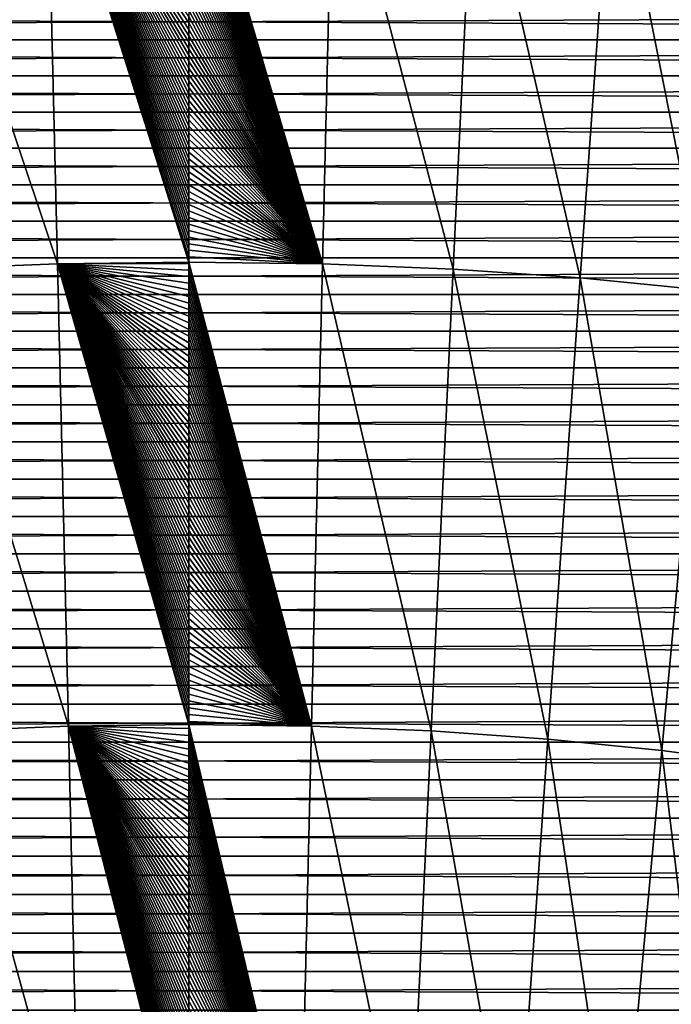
# Model space of a CAD drawing. Header units: millimetres. Extents: x -300 to 300, y -500 to 500.
# Tile 663 of 988: x -6 to 18, y 199 to 237. Entities that reach past the tile are written whole.
import ezdxf

# ---------------------------------------------------------------- set-up
doc = ezdxf.new("R2010")
doc.units = ezdxf.units.MM
doc.header["$LTSCALE"] = 81.481481
for name, color, linetype in [('19', 7, 'CONTINUOUS'), ('20', 7, 'CONTINUOUS'), ('5', 7, 'CONTINUOUS'), ('6', 7, 'CONTINUOUS')]:
    doc.layers.add(name, color=color, linetype=linetype)

msp = doc.modelspace()

# ---------------------------------------------------------------- linework, layer by layer
at = {"layer": '19', "color": 7, "linetype": 'CONTINUOUS'}
for points in [[(5.484, 244.588, 76.159), (0, 244.658, 76.162), (5.067, 227.452, 76.516), (5.484, 244.588, 76.159)], [(5.067, 227.452, 76.516), (0, 244.658, 76.162), (0, 244.504, 76.166), (5.067, 227.452, 76.516)], [(10.011, 227.254, 76.506), (5.484, 244.588, 76.159), (5.067, 227.452, 76.516), (10.011, 227.254, 76.506)], [(10.836, 244.377, 76.148), (5.484, 244.588, 76.159), (10.011, 227.254, 76.506), (10.836, 244.377, 76.148)], [(0, 244.266, 76.172), (5.067, 227.452, 76.516), (0, 244.504, 76.166), (0, 244.266, 76.172)], [(0, 244.028, 76.177), (5.067, 227.452, 76.516), (0, 244.266, 76.172), (0, 244.028, 76.177)], [(14.834, 226.923, 76.491), (10.836, 244.377, 76.148), (10.011, 227.254, 76.506), (14.834, 226.923, 76.491)], [(16.056, 244.023, 76.13), (10.836, 244.377, 76.148), (14.834, 226.923, 76.491), (16.056, 244.023, 76.13)], [(0, 243.79, 76.183), (5.067, 227.452, 76.516), (0, 244.028, 76.177), (0, 243.79, 76.183)], [(0, 243.551, 76.188), (5.067, 227.452, 76.516), (0, 243.79, 76.183), (0, 243.551, 76.188)], [(19.538, 226.457, 76.469), (16.056, 244.023, 76.13), (14.834, 226.923, 76.491), (19.538, 226.457, 76.469)], [(21.147, 243.525, 76.106), (16.056, 244.023, 76.13), (19.538, 226.457, 76.469), (21.147, 243.525, 76.106)], [(0, 243.313, 76.194), (5.067, 227.452, 76.516), (0, 243.551, 76.188), (0, 243.313, 76.194)], [(0, 243.074, 76.199), (5.067, 227.452, 76.516), (0, 243.313, 76.194), (0, 243.074, 76.199)], [(0, 242.835, 76.205), (5.067, 227.452, 76.516), (0, 243.074, 76.199), (0, 242.835, 76.205)], [(0, 242.596, 76.21), (5.067, 227.452, 76.516), (0, 242.835, 76.205), (0, 242.596, 76.21)], [(0, 242.357, 76.216), (5.067, 227.452, 76.516), (0, 242.596, 76.21), (0, 242.357, 76.216)], [(0, 242.118, 76.221), (5.067, 227.452, 76.516), (0, 242.357, 76.216), (0, 242.118, 76.221)], [(0, 241.878, 76.227), (5.067, 227.452, 76.516), (0, 242.118, 76.221), (0, 241.878, 76.227)], [(0, 241.639, 76.232), (5.067, 227.452, 76.516), (0, 241.878, 76.227), (0, 241.639, 76.232)], [(0, 241.399, 76.238), (5.067, 227.452, 76.516), (0, 241.639, 76.232), (0, 241.399, 76.238)], [(0, 241.159, 76.243), (5.067, 227.452, 76.516), (0, 241.399, 76.238), (0, 241.159, 76.243)], [(0, 240.919, 76.249), (5.067, 227.452, 76.516), (0, 241.159, 76.243), (0, 240.919, 76.249)], [(0, 240.679, 76.254), (5.067, 227.452, 76.516), (0, 240.919, 76.249), (0, 240.679, 76.254)], [(0, 240.439, 76.259), (5.067, 227.452, 76.516), (0, 240.679, 76.254), (0, 240.439, 76.259)], [(0, 240.198, 76.265), (5.067, 227.452, 76.516), (0, 240.439, 76.259), (0, 240.198, 76.265)], [(0, 239.957, 76.27), (5.067, 227.452, 76.516), (0, 240.198, 76.265), (0, 239.957, 76.27)], [(0, 239.716, 76.275), (5.067, 227.452, 76.516), (0, 239.957, 76.27), (0, 239.716, 76.275)], [(0, 239.475, 76.281), (5.067, 227.452, 76.516), (0, 239.716, 76.275), (0, 239.475, 76.281)], [(0, 239.234, 76.286), (5.067, 227.452, 76.516), (0, 239.475, 76.281), (0, 239.234, 76.286)], [(0, 238.993, 76.291), (5.067, 227.452, 76.516), (0, 239.234, 76.286), (0, 238.993, 76.291)], [(0, 238.751, 76.296), (5.067, 227.452, 76.516), (0, 238.993, 76.291), (0, 238.751, 76.296)], [(0, 238.51, 76.302), (5.067, 227.452, 76.516), (0, 238.751, 76.296), (0, 238.51, 76.302)], [(0, 238.268, 76.307), (5.067, 227.452, 76.516), (0, 238.51, 76.302), (0, 238.268, 76.307)], [(0, 238.026, 76.312), (5.067, 227.452, 76.516), (0, 238.268, 76.307), (0, 238.026, 76.312)], [(0, 237.784, 76.317), (5.067, 227.452, 76.516), (0, 238.026, 76.312), (0, 237.784, 76.317)], [(0, 237.541, 76.322), (5.067, 227.452, 76.516), (0, 237.784, 76.317), (0, 237.541, 76.322)], [(0, 237.299, 76.327), (5.067, 227.452, 76.516), (0, 237.541, 76.322), (0, 237.299, 76.327)], [(0, 237.056, 76.333), (5.067, 227.452, 76.516), (0, 237.299, 76.327), (0, 237.056, 76.333)], [(0, 236.814, 76.338), (5.067, 227.452, 76.516), (0, 237.056, 76.333), (0, 236.814, 76.338)], [(0, 236.571, 76.343), (5.067, 227.452, 76.516), (0, 236.814, 76.338), (0, 236.571, 76.343)], [(0, 236.328, 76.348), (5.067, 227.452, 76.516), (0, 236.571, 76.343), (0, 236.328, 76.348)], [(0, 236.084, 76.353), (5.067, 227.452, 76.516), (0, 236.328, 76.348), (0, 236.084, 76.353)], [(0, 235.841, 76.358), (5.067, 227.452, 76.516), (0, 236.084, 76.353), (0, 235.841, 76.358)], [(0, 235.597, 76.363), (5.067, 227.452, 76.516), (0, 235.841, 76.358), (0, 235.597, 76.363)], [(0, 235.353, 76.368), (5.067, 227.452, 76.516), (0, 235.597, 76.363), (0, 235.353, 76.368)], [(0, 235.109, 76.373), (5.067, 227.452, 76.516), (0, 235.353, 76.368), (0, 235.109, 76.373)], [(0, 234.865, 76.378), (5.067, 227.452, 76.516), (0, 235.109, 76.373), (0, 234.865, 76.378)], [(0, 234.621, 76.383), (5.067, 227.452, 76.516), (0, 234.865, 76.378), (0, 234.621, 76.383)], [(0, 234.377, 76.388), (5.067, 227.452, 76.516), (0, 234.621, 76.383), (0, 234.377, 76.388)], [(0, 234.132, 76.393), (5.067, 227.452, 76.516), (0, 234.377, 76.388), (0, 234.132, 76.393)], [(0, 233.887, 76.398), (5.067, 227.452, 76.516), (0, 234.132, 76.393), (0, 233.887, 76.398)], [(0, 233.642, 76.403), (5.067, 227.452, 76.516), (0, 233.887, 76.398), (0, 233.642, 76.403)], [(0, 233.397, 76.408), (5.067, 227.452, 76.516), (0, 233.642, 76.403), (0, 233.397, 76.408)], [(0, 233.152, 76.412), (5.067, 227.452, 76.516), (0, 233.397, 76.408), (0, 233.152, 76.412)], [(0, 232.907, 76.417), (5.067, 227.452, 76.516), (0, 233.152, 76.412), (0, 232.907, 76.417)], [(0, 232.661, 76.422), (5.067, 227.452, 76.516), (0, 232.907, 76.417), (0, 232.661, 76.422)], [(0, 232.415, 76.427), (5.067, 227.452, 76.516), (0, 232.661, 76.422), (0, 232.415, 76.427)], [(0, 232.17, 76.432), (5.067, 227.452, 76.516), (0, 232.415, 76.427), (0, 232.17, 76.432)], [(0, 231.924, 76.437), (5.067, 227.452, 76.516), (0, 232.17, 76.432), (0, 231.924, 76.437)], [(0, 231.677, 76.441), (5.067, 227.452, 76.516), (0, 231.924, 76.437), (0, 231.677, 76.441)], [(0, 231.431, 76.446), (5.067, 227.452, 76.516), (0, 231.677, 76.441), (0, 231.431, 76.446)], [(0, 231.184, 76.451), (5.067, 227.452, 76.516), (0, 231.431, 76.446), (0, 231.184, 76.451)], [(0, 230.938, 76.456), (5.067, 227.452, 76.516), (0, 231.184, 76.451), (0, 230.938, 76.456)], [(0, 230.691, 76.46), (5.067, 227.452, 76.516), (0, 230.938, 76.456), (0, 230.691, 76.46)], [(0, 230.444, 76.465), (5.067, 227.452, 76.516), (0, 230.691, 76.46), (0, 230.444, 76.465)], [(0, 230.196, 76.47), (5.067, 227.452, 76.516), (0, 230.444, 76.465), (0, 230.196, 76.47)], [(0, 229.949, 76.474), (5.067, 227.452, 76.516), (0, 230.196, 76.47), (0, 229.949, 76.474)], [(0, 229.701, 76.479), (5.067, 227.452, 76.516), (0, 229.949, 76.474), (0, 229.701, 76.479)], [(0, 229.454, 76.484), (5.067, 227.452, 76.516), (0, 229.701, 76.479), (0, 229.454, 76.484)], [(0, 229.206, 76.488), (5.067, 227.452, 76.516), (0, 229.454, 76.484), (0, 229.206, 76.488)], [(0, 228.958, 76.493), (5.067, 227.452, 76.516), (0, 229.206, 76.488), (0, 228.958, 76.493)], [(0, 228.71, 76.497), (5.067, 227.452, 76.516), (0, 228.958, 76.493), (0, 228.71, 76.497)], [(0, 228.461, 76.502), (5.067, 227.452, 76.516), (0, 228.71, 76.497), (0, 228.461, 76.502)], [(0, 228.213, 76.506), (5.067, 227.452, 76.516), (0, 228.461, 76.502), (0, 228.213, 76.506)], [(0, 227.964, 76.511), (5.067, 227.452, 76.516), (0, 228.213, 76.506), (0, 227.964, 76.511)], [(0, 227.715, 76.516), (5.067, 227.452, 76.516), (0, 227.964, 76.511), (0, 227.715, 76.516)], [(0, 227.517, 76.519), (5.067, 227.452, 76.516), (0, 227.715, 76.516), (0, 227.517, 76.519)], [(5.067, 227.452, 76.516), (0, 227.517, 76.519), (4.646, 209.954, 76.789), (5.067, 227.452, 76.516)], [(4.646, 209.954, 76.789), (0, 227.517, 76.519), (0, 227.466, 76.52), (4.646, 209.954, 76.789)], [(0, 227.217, 76.525), (4.646, 209.954, 76.789), (0, 227.466, 76.52), (0, 227.217, 76.525)], [(9.18, 209.771, 76.78), (5.067, 227.452, 76.516), (4.646, 209.954, 76.789), (9.18, 209.771, 76.78)], [(10.011, 227.254, 76.506), (5.067, 227.452, 76.516), (9.18, 209.771, 76.78), (10.011, 227.254, 76.506)], [(0, 226.967, 76.529), (4.646, 209.954, 76.789), (0, 227.217, 76.525), (0, 226.967, 76.529)], [(13.604, 209.463, 76.767), (10.011, 227.254, 76.506), (9.18, 209.771, 76.78), (13.604, 209.463, 76.767)], [(14.834, 226.923, 76.491), (10.011, 227.254, 76.506), (13.604, 209.463, 76.767), (14.834, 226.923, 76.491)], [(0, 226.718, 76.533), (4.646, 209.954, 76.789), (0, 226.967, 76.529), (0, 226.718, 76.533)], [(0, 226.468, 76.538), (4.646, 209.954, 76.789), (0, 226.718, 76.533), (0, 226.468, 76.538)], [(17.917, 209.031, 76.748), (14.834, 226.923, 76.491), (13.604, 209.463, 76.767), (17.917, 209.031, 76.748)], [(19.538, 226.457, 76.469), (14.834, 226.923, 76.491), (17.917, 209.031, 76.748), (19.538, 226.457, 76.469)], [(0, 226.218, 76.542), (4.646, 209.954, 76.789), (0, 226.468, 76.538), (0, 226.218, 76.542)], [(22.121, 208.473, 76.724), (19.538, 226.457, 76.469), (17.917, 209.031, 76.748), (22.121, 208.473, 76.724)], [(0, 225.968, 76.547), (4.646, 209.954, 76.789), (0, 226.218, 76.542), (0, 225.968, 76.547)], [(0, 225.718, 76.551), (4.646, 209.954, 76.789), (0, 225.968, 76.547), (0, 225.718, 76.551)], [(0, 225.467, 76.556), (4.646, 209.954, 76.789), (0, 225.718, 76.551), (0, 225.467, 76.556)], [(0, 225.217, 76.56), (4.646, 209.954, 76.789), (0, 225.467, 76.556), (0, 225.217, 76.56)], [(0, 224.966, 76.564), (4.646, 209.954, 76.789), (0, 225.217, 76.56), (0, 224.966, 76.564)], [(0, 224.715, 76.569), (4.646, 209.954, 76.789), (0, 224.966, 76.564), (0, 224.715, 76.569)], [(0, 224.464, 76.573), (4.646, 209.954, 76.789), (0, 224.715, 76.569), (0, 224.464, 76.573)], [(0, 224.213, 76.577), (4.646, 209.954, 76.789), (0, 224.464, 76.573), (0, 224.213, 76.577)], [(0, 223.961, 76.581), (4.646, 209.954, 76.789), (0, 224.213, 76.577), (0, 223.961, 76.581)], [(0, 223.71, 76.586), (4.646, 209.954, 76.789), (0, 223.961, 76.581), (0, 223.71, 76.586)], [(0, 223.458, 76.59), (4.646, 209.954, 76.789), (0, 223.71, 76.586), (0, 223.458, 76.59)], [(0, 223.206, 76.594), (4.646, 209.954, 76.789), (0, 223.458, 76.59), (0, 223.206, 76.594)], [(0, 222.954, 76.598), (4.646, 209.954, 76.789), (0, 223.206, 76.594), (0, 222.954, 76.598)], [(0, 222.702, 76.603), (4.646, 209.954, 76.789), (0, 222.954, 76.598), (0, 222.702, 76.603)], [(0, 222.449, 76.607), (4.646, 209.954, 76.789), (0, 222.702, 76.603), (0, 222.449, 76.607)], [(0, 222.196, 76.611), (4.646, 209.954, 76.789), (0, 222.449, 76.607), (0, 222.196, 76.611)], [(0, 221.944, 76.615), (4.646, 209.954, 76.789), (0, 222.196, 76.611), (0, 221.944, 76.615)], [(0, 221.691, 76.619), (4.646, 209.954, 76.789), (0, 221.944, 76.615), (0, 221.691, 76.619)], [(0, 221.438, 76.623), (4.646, 209.954, 76.789), (0, 221.691, 76.619), (0, 221.438, 76.623)], [(0, 221.184, 76.628), (4.646, 209.954, 76.789), (0, 221.438, 76.623), (0, 221.184, 76.628)], [(0, 220.931, 76.632), (4.646, 209.954, 76.789), (0, 221.184, 76.628), (0, 220.931, 76.632)], [(0, 220.677, 76.636), (4.646, 209.954, 76.789), (0, 220.931, 76.632), (0, 220.677, 76.636)], [(0, 220.423, 76.64), (4.646, 209.954, 76.789), (0, 220.677, 76.636), (0, 220.423, 76.64)], [(0, 220.169, 76.644), (4.646, 209.954, 76.789), (0, 220.423, 76.64), (0, 220.169, 76.644)], [(0, 219.915, 76.648), (4.646, 209.954, 76.789), (0, 220.169, 76.644), (0, 219.915, 76.648)], [(0, 219.661, 76.652), (4.646, 209.954, 76.789), (0, 219.915, 76.648), (0, 219.661, 76.652)], [(0, 219.406, 76.656), (4.646, 209.954, 76.789), (0, 219.661, 76.652), (0, 219.406, 76.656)], [(0, 219.151, 76.66), (4.646, 209.954, 76.789), (0, 219.406, 76.656), (0, 219.151, 76.66)], [(0, 218.896, 76.664), (4.646, 209.954, 76.789), (0, 219.151, 76.66), (0, 218.896, 76.664)], [(0, 218.641, 76.668), (4.646, 209.954, 76.789), (0, 218.896, 76.664), (0, 218.641, 76.668)], [(0, 218.386, 76.672), (4.646, 209.954, 76.789), (0, 218.641, 76.668), (0, 218.386, 76.672)], [(0, 218.131, 76.676), (4.646, 209.954, 76.789), (0, 218.386, 76.672), (0, 218.131, 76.676)], [(0, 217.875, 76.68), (4.646, 209.954, 76.789), (0, 218.131, 76.676), (0, 217.875, 76.68)], [(0, 217.619, 76.684), (4.646, 209.954, 76.789), (0, 217.875, 76.68), (0, 217.619, 76.684)], [(0, 217.363, 76.687), (4.646, 209.954, 76.789), (0, 217.619, 76.684), (0, 217.363, 76.687)], [(0, 217.107, 76.691), (4.646, 209.954, 76.789), (0, 217.363, 76.687), (0, 217.107, 76.691)], [(0, 216.851, 76.695), (4.646, 209.954, 76.789), (0, 217.107, 76.691), (0, 216.851, 76.695)], [(0, 216.595, 76.699), (4.646, 209.954, 76.789), (0, 216.851, 76.695), (0, 216.595, 76.699)], [(0, 216.338, 76.703), (4.646, 209.954, 76.789), (0, 216.595, 76.699), (0, 216.338, 76.703)], [(0, 216.081, 76.707), (4.646, 209.954, 76.789), (0, 216.338, 76.703), (0, 216.081, 76.707)], [(0, 215.824, 76.71), (4.646, 209.954, 76.789), (0, 216.081, 76.707), (0, 215.824, 76.71)], [(0, 215.567, 76.714), (4.646, 209.954, 76.789), (0, 215.824, 76.71), (0, 215.567, 76.714)], [(0, 215.31, 76.718), (4.646, 209.954, 76.789), (0, 215.567, 76.714), (0, 215.31, 76.718)], [(0, 215.052, 76.722), (4.646, 209.954, 76.789), (0, 215.31, 76.718), (0, 215.052, 76.722)], [(0, 214.794, 76.726), (4.646, 209.954, 76.789), (0, 215.052, 76.722), (0, 214.794, 76.726)], [(0, 214.536, 76.729), (4.646, 209.954, 76.789), (0, 214.794, 76.726), (0, 214.536, 76.729)], [(0, 214.278, 76.733), (4.646, 209.954, 76.789), (0, 214.536, 76.729), (0, 214.278, 76.733)], [(0, 214.02, 76.737), (4.646, 209.954, 76.789), (0, 214.278, 76.733), (0, 214.02, 76.737)], [(0, 213.762, 76.74), (4.646, 209.954, 76.789), (0, 214.02, 76.737), (0, 213.762, 76.74)], [(0, 213.503, 76.744), (4.646, 209.954, 76.789), (0, 213.762, 76.74), (0, 213.503, 76.744)], [(0, 213.244, 76.748), (4.646, 209.954, 76.789), (0, 213.503, 76.744), (0, 213.244, 76.748)], [(0, 212.985, 76.751), (4.646, 209.954, 76.789), (0, 213.244, 76.748), (0, 212.985, 76.751)], [(0, 212.726, 76.755), (4.646, 209.954, 76.789), (0, 212.985, 76.751), (0, 212.726, 76.755)], [(0, 212.467, 76.758), (4.646, 209.954, 76.789), (0, 212.726, 76.755), (0, 212.467, 76.758)], [(0, 212.207, 76.762), (4.646, 209.954, 76.789), (0, 212.467, 76.758), (0, 212.207, 76.762)], [(0, 211.948, 76.766), (4.646, 209.954, 76.789), (0, 212.207, 76.762), (0, 211.948, 76.766)], [(0, 211.688, 76.769), (4.646, 209.954, 76.789), (0, 211.948, 76.766), (0, 211.688, 76.769)], [(0, 211.428, 76.773), (4.646, 209.954, 76.789), (0, 211.688, 76.769), (0, 211.428, 76.773)], [(0, 211.167, 76.776), (4.646, 209.954, 76.789), (0, 211.428, 76.773), (0, 211.167, 76.776)], [(0, 210.907, 76.78), (4.646, 209.954, 76.789), (0, 211.167, 76.776), (0, 210.907, 76.78)], [(0, 210.646, 76.783), (4.646, 209.954, 76.789), (0, 210.907, 76.78), (0, 210.646, 76.783)], [(0, 210.386, 76.787), (4.646, 209.954, 76.789), (0, 210.646, 76.783), (0, 210.386, 76.787)], [(0, 210.125, 76.79), (4.646, 209.954, 76.789), (0, 210.386, 76.787), (0, 210.125, 76.79)], [(0, 210.015, 76.792), (4.646, 209.954, 76.789), (0, 210.125, 76.79), (0, 210.015, 76.792)], [(4.646, 209.954, 76.789), (0, 210.015, 76.792), (4.223, 192.115, 76.987), (4.646, 209.954, 76.789)], [(4.223, 192.115, 76.987), (0, 210.015, 76.792), (0, 209.864, 76.794), (4.223, 192.115, 76.987)], [(0, 209.602, 76.797), (4.223, 192.115, 76.987), (0, 209.864, 76.794), (0, 209.602, 76.797)], [(8.345, 191.946, 76.98), (4.646, 209.954, 76.789), (4.223, 192.115, 76.987), (8.345, 191.946, 76.98)], [(9.18, 209.771, 76.78), (4.646, 209.954, 76.789), (8.345, 191.946, 76.98), (9.18, 209.771, 76.78)], [(0, 209.341, 76.8), (4.223, 192.115, 76.987), (0, 209.602, 76.797), (0, 209.341, 76.8)], [(12.366, 191.664, 76.968), (9.18, 209.771, 76.78), (8.345, 191.946, 76.98), (12.366, 191.664, 76.968)], [(13.604, 209.463, 76.767), (9.18, 209.771, 76.78), (12.366, 191.664, 76.968), (13.604, 209.463, 76.767)], [(0, 209.079, 76.804), (4.223, 192.115, 76.987), (0, 209.341, 76.8), (0, 209.079, 76.804)], [(16.287, 191.267, 76.952), (13.604, 209.463, 76.767), (12.366, 191.664, 76.968), (16.287, 191.267, 76.952)], [(17.917, 209.031, 76.748), (13.604, 209.463, 76.767), (16.287, 191.267, 76.952), (17.917, 209.031, 76.748)], [(0, 208.817, 76.807), (4.223, 192.115, 76.987), (0, 209.079, 76.804), (0, 208.817, 76.807)], [(0, 208.555, 76.811), (4.223, 192.115, 76.987), (0, 208.817, 76.807), (0, 208.555, 76.811)], [(20.108, 190.753, 76.932), (17.917, 209.031, 76.748), (16.287, 191.267, 76.952), (20.108, 190.753, 76.932)], [(22.121, 208.473, 76.724), (17.917, 209.031, 76.748), (20.108, 190.753, 76.932), (22.121, 208.473, 76.724)], [(0, 208.293, 76.814), (4.223, 192.115, 76.987), (0, 208.555, 76.811), (0, 208.293, 76.814)], [(0, 208.031, 76.817), (4.223, 192.115, 76.987), (0, 208.293, 76.814), (0, 208.031, 76.817)], [(0, 207.768, 76.821), (4.223, 192.115, 76.987), (0, 208.031, 76.817), (0, 207.768, 76.821)], [(0, 207.505, 76.824), (4.223, 192.115, 76.987), (0, 207.768, 76.821), (0, 207.505, 76.824)], [(0, 207.242, 76.827), (4.223, 192.115, 76.987), (0, 207.505, 76.824), (0, 207.242, 76.827)], [(0, 206.979, 76.831), (4.223, 192.115, 76.987), (0, 207.242, 76.827), (0, 206.979, 76.831)], [(0, 206.716, 76.834), (4.223, 192.115, 76.987), (0, 206.979, 76.831), (0, 206.716, 76.834)], [(0, 206.452, 76.837), (4.223, 192.115, 76.987), (0, 206.716, 76.834), (0, 206.452, 76.837)], [(0, 206.189, 76.84), (4.223, 192.115, 76.987), (0, 206.452, 76.837), (0, 206.189, 76.84)], [(0, 205.925, 76.844), (4.223, 192.115, 76.987), (0, 206.189, 76.84), (0, 205.925, 76.844)], [(0, 205.661, 76.847), (4.223, 192.115, 76.987), (0, 205.925, 76.844), (0, 205.661, 76.847)], [(0, 205.396, 76.85), (4.223, 192.115, 76.987), (0, 205.661, 76.847), (0, 205.396, 76.85)], [(0, 205.132, 76.853), (4.223, 192.115, 76.987), (0, 205.396, 76.85), (0, 205.132, 76.853)], [(0, 204.867, 76.856), (4.223, 192.115, 76.987), (0, 205.132, 76.853), (0, 204.867, 76.856)], [(0, 204.602, 76.859), (4.223, 192.115, 76.987), (0, 204.867, 76.856), (0, 204.602, 76.859)], [(0, 204.337, 76.863), (4.223, 192.115, 76.987), (0, 204.602, 76.859), (0, 204.337, 76.863)], [(0, 204.072, 76.866), (4.223, 192.115, 76.987), (0, 204.337, 76.863), (0, 204.072, 76.866)], [(0, 203.807, 76.869), (4.223, 192.115, 76.987), (0, 204.072, 76.866), (0, 203.807, 76.869)], [(0, 203.541, 76.872), (4.223, 192.115, 76.987), (0, 203.807, 76.869), (0, 203.541, 76.872)], [(0, 203.275, 76.875), (4.223, 192.115, 76.987), (0, 203.541, 76.872), (0, 203.275, 76.875)], [(0, 203.01, 76.878), (4.223, 192.115, 76.987), (0, 203.275, 76.875), (0, 203.01, 76.878)], [(0, 202.743, 76.881), (4.223, 192.115, 76.987), (0, 203.01, 76.878), (0, 202.743, 76.881)], [(0, 202.477, 76.884), (4.223, 192.115, 76.987), (0, 202.743, 76.881), (0, 202.477, 76.884)], [(0, 202.211, 76.887), (4.223, 192.115, 76.987), (0, 202.477, 76.884), (0, 202.211, 76.887)], [(0, 201.944, 76.89), (4.223, 192.115, 76.987), (0, 202.211, 76.887), (0, 201.944, 76.89)], [(0, 201.677, 76.893), (4.223, 192.115, 76.987), (0, 201.944, 76.89), (0, 201.677, 76.893)], [(0, 201.41, 76.896), (4.223, 192.115, 76.987), (0, 201.677, 76.893), (0, 201.41, 76.896)], [(0, 201.143, 76.899), (4.223, 192.115, 76.987), (0, 201.41, 76.896), (0, 201.143, 76.899)], [(0, 200.875, 76.902), (4.223, 192.115, 76.987), (0, 201.143, 76.899), (0, 200.875, 76.902)], [(0, 200.608, 76.905), (4.223, 192.115, 76.987), (0, 200.875, 76.902), (0, 200.608, 76.905)], [(0, 200.34, 76.908), (4.223, 192.115, 76.987), (0, 200.608, 76.905), (0, 200.34, 76.908)], [(0, 200.072, 76.911), (4.223, 192.115, 76.987), (0, 200.34, 76.908), (0, 200.072, 76.911)], [(0, 199.803, 76.914), (4.223, 192.115, 76.987), (0, 200.072, 76.911), (0, 199.803, 76.914)], [(0, 199.535, 76.917), (4.223, 192.115, 76.987), (0, 199.803, 76.914), (0, 199.535, 76.917)], [(0, 199.266, 76.919), (4.223, 192.115, 76.987), (0, 199.535, 76.917), (0, 199.266, 76.919)]]:
    msp.add_3dface(points, dxfattribs=at)
at = {"layer": '20', "color": 7, "linetype": 'CONTINUOUS'}
for points in [[(-10.644, 244.387, 76.148), (-4.976, 227.454, 76.516), (-5.386, 244.591, 76.159), (-10.644, 244.387, 76.148)], [(0, 227.517, 76.519), (0, 227.715, 76.516), (-5.386, 244.591, 76.159), (0, 227.517, 76.519)], [(-4.976, 227.454, 76.516), (0, 227.517, 76.519), (-5.386, 244.591, 76.159), (-4.976, 227.454, 76.516)], [(0, 227.715, 76.516), (0, 227.964, 76.511), (-5.386, 244.591, 76.159), (0, 227.715, 76.516)], [(0, 227.964, 76.511), (0, 228.213, 76.506), (-5.386, 244.591, 76.159), (0, 227.964, 76.511)], [(0, 228.213, 76.506), (0, 228.461, 76.502), (-5.386, 244.591, 76.159), (0, 228.213, 76.506)], [(0, 228.461, 76.502), (0, 228.71, 76.497), (-5.386, 244.591, 76.159), (0, 228.461, 76.502)], [(0, 228.71, 76.497), (0, 228.958, 76.493), (-5.386, 244.591, 76.159), (0, 228.71, 76.497)], [(0, 228.958, 76.493), (0, 229.206, 76.488), (-5.386, 244.591, 76.159), (0, 228.958, 76.493)], [(0, 229.206, 76.488), (0, 229.454, 76.484), (-5.386, 244.591, 76.159), (0, 229.206, 76.488)], [(0, 229.454, 76.484), (0, 229.701, 76.479), (-5.386, 244.591, 76.159), (0, 229.454, 76.484)], [(0, 229.701, 76.479), (0, 229.949, 76.474), (-5.386, 244.591, 76.159), (0, 229.701, 76.479)], [(0, 229.949, 76.474), (0, 230.196, 76.47), (-5.386, 244.591, 76.159), (0, 229.949, 76.474)], [(0, 230.196, 76.47), (0, 230.444, 76.465), (-5.386, 244.591, 76.159), (0, 230.196, 76.47)], [(0, 230.444, 76.465), (0, 230.691, 76.46), (-5.386, 244.591, 76.159), (0, 230.444, 76.465)], [(0, 230.691, 76.46), (0, 230.938, 76.456), (-5.386, 244.591, 76.159), (0, 230.691, 76.46)], [(0, 230.938, 76.456), (0, 231.184, 76.451), (-5.386, 244.591, 76.159), (0, 230.938, 76.456)], [(0, 231.184, 76.451), (0, 231.431, 76.446), (-5.386, 244.591, 76.159), (0, 231.184, 76.451)], [(0, 231.431, 76.446), (0, 231.677, 76.441), (-5.386, 244.591, 76.159), (0, 231.431, 76.446)], [(0, 231.677, 76.441), (0, 231.924, 76.437), (-5.386, 244.591, 76.159), (0, 231.677, 76.441)], [(0, 231.924, 76.437), (0, 232.17, 76.432), (-5.386, 244.591, 76.159), (0, 231.924, 76.437)], [(0, 232.17, 76.432), (0, 232.415, 76.427), (-5.386, 244.591, 76.159), (0, 232.17, 76.432)], [(0, 232.415, 76.427), (0, 232.661, 76.422), (-5.386, 244.591, 76.159), (0, 232.415, 76.427)], [(0, 232.661, 76.422), (0, 232.907, 76.417), (-5.386, 244.591, 76.159), (0, 232.661, 76.422)], [(0, 232.907, 76.417), (0, 233.152, 76.412), (-5.386, 244.591, 76.159), (0, 232.907, 76.417)], [(0, 233.152, 76.412), (0, 233.397, 76.408), (-5.386, 244.591, 76.159), (0, 233.152, 76.412)], [(0, 233.397, 76.408), (0, 233.642, 76.403), (-5.386, 244.591, 76.159), (0, 233.397, 76.408)], [(0, 233.642, 76.403), (0, 233.887, 76.398), (-5.386, 244.591, 76.159), (0, 233.642, 76.403)], [(0, 233.887, 76.398), (0, 234.132, 76.393), (-5.386, 244.591, 76.159), (0, 233.887, 76.398)], [(0, 234.132, 76.393), (0, 234.377, 76.388), (-5.386, 244.591, 76.159), (0, 234.132, 76.393)], [(0, 234.377, 76.388), (0, 234.621, 76.383), (-5.386, 244.591, 76.159), (0, 234.377, 76.388)], [(0, 234.621, 76.383), (0, 234.865, 76.378), (-5.386, 244.591, 76.159), (0, 234.621, 76.383)], [(0, 234.865, 76.378), (0, 235.109, 76.373), (-5.386, 244.591, 76.159), (0, 234.865, 76.378)], [(0, 235.109, 76.373), (0, 235.353, 76.368), (-5.386, 244.591, 76.159), (0, 235.109, 76.373)], [(0, 235.353, 76.368), (0, 235.597, 76.363), (-5.386, 244.591, 76.159), (0, 235.353, 76.368)], [(0, 235.597, 76.363), (0, 235.841, 76.358), (-5.386, 244.591, 76.159), (0, 235.597, 76.363)], [(0, 235.841, 76.358), (0, 236.084, 76.353), (-5.386, 244.591, 76.159), (0, 235.841, 76.358)], [(0, 236.084, 76.353), (0, 236.328, 76.348), (-5.386, 244.591, 76.159), (0, 236.084, 76.353)], [(0, 236.328, 76.348), (0, 236.571, 76.343), (-5.386, 244.591, 76.159), (0, 236.328, 76.348)], [(0, 236.571, 76.343), (0, 236.814, 76.338), (-5.386, 244.591, 76.159), (0, 236.571, 76.343)], [(-9.833, 227.264, 76.507), (-4.976, 227.454, 76.516), (-10.644, 244.387, 76.148), (-9.833, 227.264, 76.507)], [(-9.833, 227.264, 76.507), (-4.563, 209.956, 76.789), (-4.976, 227.454, 76.516), (-9.833, 227.264, 76.507)], [(0, 227.466, 76.52), (0, 227.517, 76.519), (-4.976, 227.454, 76.516), (0, 227.466, 76.52)], [(0, 227.217, 76.525), (0, 227.466, 76.52), (-4.976, 227.454, 76.516), (0, 227.217, 76.525)], [(0, 210.015, 76.792), (0, 210.125, 76.79), (-4.976, 227.454, 76.516), (0, 210.015, 76.792)], [(-4.563, 209.956, 76.789), (0, 210.015, 76.792), (-4.976, 227.454, 76.516), (-4.563, 209.956, 76.789)], [(0, 210.125, 76.79), (0, 210.386, 76.787), (-4.976, 227.454, 76.516), (0, 210.125, 76.79)], [(0, 210.386, 76.787), (0, 210.646, 76.783), (-4.976, 227.454, 76.516), (0, 210.386, 76.787)], [(0, 210.646, 76.783), (0, 210.907, 76.78), (-4.976, 227.454, 76.516), (0, 210.646, 76.783)], [(0, 210.907, 76.78), (0, 211.167, 76.776), (-4.976, 227.454, 76.516), (0, 210.907, 76.78)], [(0, 211.167, 76.776), (0, 211.428, 76.773), (-4.976, 227.454, 76.516), (0, 211.167, 76.776)], [(0, 211.428, 76.773), (0, 211.688, 76.769), (-4.976, 227.454, 76.516), (0, 211.428, 76.773)], [(0, 211.688, 76.769), (0, 211.948, 76.766), (-4.976, 227.454, 76.516), (0, 211.688, 76.769)], [(0, 211.948, 76.766), (0, 212.207, 76.762), (-4.976, 227.454, 76.516), (0, 211.948, 76.766)], [(0, 212.207, 76.762), (0, 212.467, 76.758), (-4.976, 227.454, 76.516), (0, 212.207, 76.762)], [(0, 212.467, 76.758), (0, 212.726, 76.755), (-4.976, 227.454, 76.516), (0, 212.467, 76.758)], [(0, 212.726, 76.755), (0, 212.985, 76.751), (-4.976, 227.454, 76.516), (0, 212.726, 76.755)], [(0, 212.985, 76.751), (0, 213.244, 76.748), (-4.976, 227.454, 76.516), (0, 212.985, 76.751)], [(0, 213.244, 76.748), (0, 213.503, 76.744), (-4.976, 227.454, 76.516), (0, 213.244, 76.748)], [(0, 213.503, 76.744), (0, 213.762, 76.74), (-4.976, 227.454, 76.516), (0, 213.503, 76.744)], [(0, 213.762, 76.74), (0, 214.02, 76.737), (-4.976, 227.454, 76.516), (0, 213.762, 76.74)], [(0, 214.02, 76.737), (0, 214.278, 76.733), (-4.976, 227.454, 76.516), (0, 214.02, 76.737)], [(0, 214.278, 76.733), (0, 214.536, 76.729), (-4.976, 227.454, 76.516), (0, 214.278, 76.733)], [(0, 214.536, 76.729), (0, 214.794, 76.726), (-4.976, 227.454, 76.516), (0, 214.536, 76.729)], [(0, 214.794, 76.726), (0, 215.052, 76.722), (-4.976, 227.454, 76.516), (0, 214.794, 76.726)], [(0, 215.052, 76.722), (0, 215.31, 76.718), (-4.976, 227.454, 76.516), (0, 215.052, 76.722)], [(0, 215.31, 76.718), (0, 215.567, 76.714), (-4.976, 227.454, 76.516), (0, 215.31, 76.718)], [(0, 215.567, 76.714), (0, 215.824, 76.71), (-4.976, 227.454, 76.516), (0, 215.567, 76.714)], [(0, 215.824, 76.71), (0, 216.081, 76.707), (-4.976, 227.454, 76.516), (0, 215.824, 76.71)], [(0, 216.081, 76.707), (0, 216.338, 76.703), (-4.976, 227.454, 76.516), (0, 216.081, 76.707)], [(0, 216.338, 76.703), (0, 216.595, 76.699), (-4.976, 227.454, 76.516), (0, 216.338, 76.703)], [(0, 216.595, 76.699), (0, 216.851, 76.695), (-4.976, 227.454, 76.516), (0, 216.595, 76.699)], [(0, 216.851, 76.695), (0, 217.107, 76.691), (-4.976, 227.454, 76.516), (0, 216.851, 76.695)], [(0, 217.107, 76.691), (0, 217.363, 76.687), (-4.976, 227.454, 76.516), (0, 217.107, 76.691)], [(0, 217.363, 76.687), (0, 217.619, 76.684), (-4.976, 227.454, 76.516), (0, 217.363, 76.687)], [(0, 217.619, 76.684), (0, 217.875, 76.68), (-4.976, 227.454, 76.516), (0, 217.619, 76.684)], [(0, 217.875, 76.68), (0, 218.131, 76.676), (-4.976, 227.454, 76.516), (0, 217.875, 76.68)], [(0, 218.131, 76.676), (0, 218.386, 76.672), (-4.976, 227.454, 76.516), (0, 218.131, 76.676)], [(0, 218.386, 76.672), (0, 218.641, 76.668), (-4.976, 227.454, 76.516), (0, 218.386, 76.672)], [(0, 218.641, 76.668), (0, 218.896, 76.664), (-4.976, 227.454, 76.516), (0, 218.641, 76.668)], [(0, 218.896, 76.664), (0, 219.151, 76.66), (-4.976, 227.454, 76.516), (0, 218.896, 76.664)], [(0, 219.151, 76.66), (0, 219.406, 76.656), (-4.976, 227.454, 76.516), (0, 219.151, 76.66)], [(0, 219.406, 76.656), (0, 219.661, 76.652), (-4.976, 227.454, 76.516), (0, 219.406, 76.656)], [(0, 219.661, 76.652), (0, 219.915, 76.648), (-4.976, 227.454, 76.516), (0, 219.661, 76.652)], [(0, 219.915, 76.648), (0, 220.169, 76.644), (-4.976, 227.454, 76.516), (0, 219.915, 76.648)], [(0, 220.169, 76.644), (0, 220.423, 76.64), (-4.976, 227.454, 76.516), (0, 220.169, 76.644)], [(0, 220.423, 76.64), (0, 220.677, 76.636), (-4.976, 227.454, 76.516), (0, 220.423, 76.64)], [(0, 220.677, 76.636), (0, 220.931, 76.632), (-4.976, 227.454, 76.516), (0, 220.677, 76.636)], [(0, 220.931, 76.632), (0, 221.184, 76.628), (-4.976, 227.454, 76.516), (0, 220.931, 76.632)], [(0, 221.184, 76.628), (0, 221.438, 76.623), (-4.976, 227.454, 76.516), (0, 221.184, 76.628)], [(0, 221.438, 76.623), (0, 221.691, 76.619), (-4.976, 227.454, 76.516), (0, 221.438, 76.623)], [(0, 221.691, 76.619), (0, 221.944, 76.615), (-4.976, 227.454, 76.516), (0, 221.691, 76.619)], [(0, 221.944, 76.615), (0, 222.196, 76.611), (-4.976, 227.454, 76.516), (0, 221.944, 76.615)], [(0, 222.196, 76.611), (0, 222.449, 76.607), (-4.976, 227.454, 76.516), (0, 222.196, 76.611)], [(0, 222.449, 76.607), (0, 222.702, 76.603), (-4.976, 227.454, 76.516), (0, 222.449, 76.607)], [(0, 222.702, 76.603), (0, 222.954, 76.598), (-4.976, 227.454, 76.516), (0, 222.702, 76.603)], [(0, 222.954, 76.598), (0, 223.206, 76.594), (-4.976, 227.454, 76.516), (0, 222.954, 76.598)], [(0, 223.206, 76.594), (0, 223.458, 76.59), (-4.976, 227.454, 76.516), (0, 223.206, 76.594)], [(0, 223.458, 76.59), (0, 223.71, 76.586), (-4.976, 227.454, 76.516), (0, 223.458, 76.59)], [(0, 223.71, 76.586), (0, 223.961, 76.581), (-4.976, 227.454, 76.516), (0, 223.71, 76.586)], [(0, 223.961, 76.581), (0, 224.213, 76.577), (-4.976, 227.454, 76.516), (0, 223.961, 76.581)], [(0, 224.213, 76.577), (0, 224.464, 76.573), (-4.976, 227.454, 76.516), (0, 224.213, 76.577)], [(0, 224.464, 76.573), (0, 224.715, 76.569), (-4.976, 227.454, 76.516), (0, 224.464, 76.573)], [(0, 224.715, 76.569), (0, 224.966, 76.564), (-4.976, 227.454, 76.516), (0, 224.715, 76.569)], [(0, 224.966, 76.564), (0, 225.217, 76.56), (-4.976, 227.454, 76.516), (0, 224.966, 76.564)], [(0, 225.217, 76.56), (0, 225.467, 76.556), (-4.976, 227.454, 76.516), (0, 225.217, 76.56)], [(0, 225.467, 76.556), (0, 225.718, 76.551), (-4.976, 227.454, 76.516), (0, 225.467, 76.556)], [(0, 225.718, 76.551), (0, 225.968, 76.547), (-4.976, 227.454, 76.516), (0, 225.718, 76.551)], [(0, 225.968, 76.547), (0, 226.218, 76.542), (-4.976, 227.454, 76.516), (0, 225.968, 76.547)], [(0, 226.218, 76.542), (0, 226.468, 76.538), (-4.976, 227.454, 76.516), (0, 226.218, 76.542)], [(0, 226.468, 76.538), (0, 226.718, 76.533), (-4.976, 227.454, 76.516), (0, 226.468, 76.538)], [(0, 226.718, 76.533), (0, 226.967, 76.529), (-4.976, 227.454, 76.516), (0, 226.718, 76.533)], [(0, 226.967, 76.529), (0, 227.217, 76.525), (-4.976, 227.454, 76.516), (0, 226.967, 76.529)], [(-9.017, 209.779, 76.781), (-4.563, 209.956, 76.789), (-9.833, 227.264, 76.507), (-9.017, 209.779, 76.781)], [(-9.017, 209.779, 76.781), (-4.147, 192.117, 76.987), (-4.563, 209.956, 76.789), (-9.017, 209.779, 76.781)], [(0, 209.864, 76.794), (0, 210.015, 76.792), (-4.563, 209.956, 76.789), (0, 209.864, 76.794)], [(0, 192.171, 76.989), (0, 192.215, 76.989), (-4.563, 209.956, 76.789), (0, 192.171, 76.989)], [(-4.147, 192.117, 76.987), (0, 192.171, 76.989), (-4.563, 209.956, 76.789), (-4.147, 192.117, 76.987)], [(0, 192.215, 76.989), (0, 192.489, 76.987), (-4.563, 209.956, 76.789), (0, 192.215, 76.989)], [(0, 192.489, 76.987), (0, 192.762, 76.984), (-4.563, 209.956, 76.789), (0, 192.489, 76.987)], [(0, 192.762, 76.984), (0, 193.035, 76.981), (-4.563, 209.956, 76.789), (0, 192.762, 76.984)], [(0, 193.035, 76.981), (0, 193.308, 76.979), (-4.563, 209.956, 76.789), (0, 193.035, 76.981)], [(0, 193.308, 76.979), (0, 193.581, 76.976), (-4.563, 209.956, 76.789), (0, 193.308, 76.979)], [(0, 193.581, 76.976), (0, 193.854, 76.974), (-4.563, 209.956, 76.789), (0, 193.581, 76.976)], [(0, 193.854, 76.974), (0, 194.126, 76.971), (-4.563, 209.956, 76.789), (0, 193.854, 76.974)], [(0, 194.126, 76.971), (0, 194.399, 76.969), (-4.563, 209.956, 76.789), (0, 194.126, 76.971)], [(0, 194.399, 76.969), (0, 194.671, 76.966), (-4.563, 209.956, 76.789), (0, 194.399, 76.969)], [(0, 194.671, 76.966), (0, 194.943, 76.963), (-4.563, 209.956, 76.789), (0, 194.671, 76.966)], [(0, 194.943, 76.963), (0, 195.214, 76.961), (-4.563, 209.956, 76.789), (0, 194.943, 76.963)], [(0, 195.214, 76.961), (0, 195.486, 76.958), (-4.563, 209.956, 76.789), (0, 195.214, 76.961)], [(0, 195.486, 76.958), (0, 195.757, 76.955), (-4.563, 209.956, 76.789), (0, 195.486, 76.958)], [(0, 195.757, 76.955), (0, 196.028, 76.953), (-4.563, 209.956, 76.789), (0, 195.757, 76.955)], [(0, 196.028, 76.953), (0, 196.299, 76.95), (-4.563, 209.956, 76.789), (0, 196.028, 76.953)], [(0, 196.299, 76.95), (0, 196.57, 76.947), (-4.563, 209.956, 76.789), (0, 196.299, 76.95)], [(0, 196.57, 76.947), (0, 196.84, 76.945), (-4.563, 209.956, 76.789), (0, 196.57, 76.947)], [(0, 196.84, 76.945), (0, 197.111, 76.942), (-4.563, 209.956, 76.789), (0, 196.84, 76.945)], [(0, 197.111, 76.942), (0, 197.381, 76.939), (-4.563, 209.956, 76.789), (0, 197.111, 76.942)], [(0, 197.381, 76.939), (0, 197.651, 76.936), (-4.563, 209.956, 76.789), (0, 197.381, 76.939)], [(0, 197.651, 76.936), (0, 197.921, 76.934), (-4.563, 209.956, 76.789), (0, 197.651, 76.936)], [(0, 197.921, 76.934), (0, 198.19, 76.931), (-4.563, 209.956, 76.789), (0, 197.921, 76.934)], [(0, 198.19, 76.931), (0, 198.46, 76.928), (-4.563, 209.956, 76.789), (0, 198.19, 76.931)], [(0, 198.46, 76.928), (0, 198.729, 76.925), (-4.563, 209.956, 76.789), (0, 198.46, 76.928)], [(0, 198.729, 76.925), (0, 198.998, 76.922), (-4.563, 209.956, 76.789), (0, 198.729, 76.925)], [(0, 198.998, 76.922), (0, 199.266, 76.919), (-4.563, 209.956, 76.789), (0, 198.998, 76.922)], [(0, 199.266, 76.919), (0, 199.535, 76.917), (-4.563, 209.956, 76.789), (0, 199.266, 76.919)], [(0, 199.535, 76.917), (0, 199.803, 76.914), (-4.563, 209.956, 76.789), (0, 199.535, 76.917)], [(0, 199.803, 76.914), (0, 200.072, 76.911), (-4.563, 209.956, 76.789), (0, 199.803, 76.914)], [(0, 200.072, 76.911), (0, 200.34, 76.908), (-4.563, 209.956, 76.789), (0, 200.072, 76.911)], [(0, 200.34, 76.908), (0, 200.608, 76.905), (-4.563, 209.956, 76.789), (0, 200.34, 76.908)], [(0, 200.608, 76.905), (0, 200.875, 76.902), (-4.563, 209.956, 76.789), (0, 200.608, 76.905)], [(0, 200.875, 76.902), (0, 201.143, 76.899), (-4.563, 209.956, 76.789), (0, 200.875, 76.902)], [(0, 201.143, 76.899), (0, 201.41, 76.896), (-4.563, 209.956, 76.789), (0, 201.143, 76.899)], [(0, 201.41, 76.896), (0, 201.677, 76.893), (-4.563, 209.956, 76.789), (0, 201.41, 76.896)], [(0, 201.677, 76.893), (0, 201.944, 76.89), (-4.563, 209.956, 76.789), (0, 201.677, 76.893)], [(0, 201.944, 76.89), (0, 202.211, 76.887), (-4.563, 209.956, 76.789), (0, 201.944, 76.89)], [(0, 202.211, 76.887), (0, 202.477, 76.884), (-4.563, 209.956, 76.789), (0, 202.211, 76.887)], [(0, 202.477, 76.884), (0, 202.743, 76.881), (-4.563, 209.956, 76.789), (0, 202.477, 76.884)], [(0, 202.743, 76.881), (0, 203.01, 76.878), (-4.563, 209.956, 76.789), (0, 202.743, 76.881)], [(0, 203.01, 76.878), (0, 203.275, 76.875), (-4.563, 209.956, 76.789), (0, 203.01, 76.878)], [(0, 203.275, 76.875), (0, 203.541, 76.872), (-4.563, 209.956, 76.789), (0, 203.275, 76.875)], [(0, 203.541, 76.872), (0, 203.807, 76.869), (-4.563, 209.956, 76.789), (0, 203.541, 76.872)], [(0, 203.807, 76.869), (0, 204.072, 76.866), (-4.563, 209.956, 76.789), (0, 203.807, 76.869)], [(0, 204.072, 76.866), (0, 204.337, 76.863), (-4.563, 209.956, 76.789), (0, 204.072, 76.866)], [(0, 204.337, 76.863), (0, 204.602, 76.859), (-4.563, 209.956, 76.789), (0, 204.337, 76.863)], [(0, 204.602, 76.859), (0, 204.867, 76.856), (-4.563, 209.956, 76.789), (0, 204.602, 76.859)], [(0, 204.867, 76.856), (0, 205.132, 76.853), (-4.563, 209.956, 76.789), (0, 204.867, 76.856)], [(0, 205.132, 76.853), (0, 205.396, 76.85), (-4.563, 209.956, 76.789), (0, 205.132, 76.853)], [(0, 205.396, 76.85), (0, 205.661, 76.847), (-4.563, 209.956, 76.789), (0, 205.396, 76.85)], [(0, 205.661, 76.847), (0, 205.925, 76.844), (-4.563, 209.956, 76.789), (0, 205.661, 76.847)], [(0, 205.925, 76.844), (0, 206.189, 76.84), (-4.563, 209.956, 76.789), (0, 205.925, 76.844)], [(0, 206.189, 76.84), (0, 206.452, 76.837), (-4.563, 209.956, 76.789), (0, 206.189, 76.84)], [(0, 206.452, 76.837), (0, 206.716, 76.834), (-4.563, 209.956, 76.789), (0, 206.452, 76.837)], [(0, 206.716, 76.834), (0, 206.979, 76.831), (-4.563, 209.956, 76.789), (0, 206.716, 76.834)], [(0, 206.979, 76.831), (0, 207.242, 76.827), (-4.563, 209.956, 76.789), (0, 206.979, 76.831)], [(0, 207.242, 76.827), (0, 207.505, 76.824), (-4.563, 209.956, 76.789), (0, 207.242, 76.827)], [(0, 207.505, 76.824), (0, 207.768, 76.821), (-4.563, 209.956, 76.789), (0, 207.505, 76.824)], [(0, 207.768, 76.821), (0, 208.031, 76.817), (-4.563, 209.956, 76.789), (0, 207.768, 76.821)], [(0, 208.031, 76.817), (0, 208.293, 76.814), (-4.563, 209.956, 76.789), (0, 208.031, 76.817)], [(0, 208.293, 76.814), (0, 208.555, 76.811), (-4.563, 209.956, 76.789), (0, 208.293, 76.814)], [(0, 208.555, 76.811), (0, 208.817, 76.807), (-4.563, 209.956, 76.789), (0, 208.555, 76.811)], [(0, 208.817, 76.807), (0, 209.079, 76.804), (-4.563, 209.956, 76.789), (0, 208.817, 76.807)], [(0, 209.079, 76.804), (0, 209.341, 76.8), (-4.563, 209.956, 76.789), (0, 209.079, 76.804)], [(0, 209.341, 76.8), (0, 209.602, 76.797), (-4.563, 209.956, 76.789), (0, 209.341, 76.8)], [(0, 209.602, 76.797), (0, 209.864, 76.794), (-4.563, 209.956, 76.789), (0, 209.602, 76.797)], [(-8.197, 191.954, 76.98), (-4.147, 192.117, 76.987), (-9.017, 209.779, 76.781), (-8.197, 191.954, 76.98)]]:
    msp.add_3dface(points, dxfattribs=at)
at = {"layer": '5', "color": 7, "linetype": 'CONTINUOUS'}
for points in [[(154.254, 235.937, 11), (-154.254, 235.937, 11), (-154.117, 237.301, 11), (154.254, 235.937, 11)], [(154.117, 237.301, 11), (154.254, 235.937, 11), (-154.117, 237.301, 11), (154.117, 237.301, 11)], [(154.391, 234.57, 11), (-154.391, 234.57, 11), (-154.254, 235.937, 11), (154.391, 234.57, 11)], [(154.254, 235.937, 11), (154.391, 234.57, 11), (-154.254, 235.937, 11), (154.254, 235.937, 11)], [(154.526, 233.2, 11), (-154.526, 233.2, 11), (-154.391, 234.57, 11), (154.526, 233.2, 11)], [(154.391, 234.57, 11), (154.526, 233.2, 11), (-154.391, 234.57, 11), (154.391, 234.57, 11)], [(154.66, 231.826, 11), (-154.66, 231.826, 11), (-154.526, 233.2, 11), (154.66, 231.826, 11)], [(154.526, 233.2, 11), (154.66, 231.826, 11), (-154.526, 233.2, 11), (154.526, 233.2, 11)], [(154.793, 230.449, 11), (-154.793, 230.449, 11), (-154.66, 231.826, 11), (154.793, 230.449, 11)], [(154.66, 231.826, 11), (154.793, 230.449, 11), (-154.66, 231.826, 11), (154.66, 231.826, 11)], [(154.925, 229.068, 11), (-154.925, 229.068, 11), (-154.793, 230.449, 11), (154.925, 229.068, 11)], [(154.793, 230.449, 11), (154.925, 229.068, 11), (-154.793, 230.449, 11), (154.793, 230.449, 11)], [(155.056, 227.684, 11), (-155.056, 227.684, 11), (-154.925, 229.068, 11), (155.056, 227.684, 11)], [(154.925, 229.068, 11), (155.056, 227.684, 11), (-154.925, 229.068, 11), (154.925, 229.068, 11)], [(155.186, 226.296, 11), (-155.186, 226.296, 11), (-155.056, 227.684, 11), (155.186, 226.296, 11)], [(155.056, 227.684, 11), (155.186, 226.296, 11), (-155.056, 227.684, 11), (155.056, 227.684, 11)], [(155.315, 224.905, 11), (-155.315, 224.905, 11), (-155.186, 226.296, 11), (155.315, 224.905, 11)], [(155.186, 226.296, 11), (155.315, 224.905, 11), (-155.186, 226.296, 11), (155.186, 226.296, 11)], [(155.443, 223.51, 11), (-155.443, 223.51, 11), (-155.315, 224.905, 11), (155.443, 223.51, 11)], [(155.315, 224.905, 11), (155.443, 223.51, 11), (-155.315, 224.905, 11), (155.315, 224.905, 11)], [(155.57, 222.111, 11), (-155.57, 222.111, 11), (-155.443, 223.51, 11), (155.57, 222.111, 11)], [(155.443, 223.51, 11), (155.57, 222.111, 11), (-155.443, 223.51, 11), (155.443, 223.51, 11)], [(155.695, 220.709, 11), (-155.695, 220.709, 11), (-155.57, 222.111, 11), (155.695, 220.709, 11)], [(155.57, 222.111, 11), (155.695, 220.709, 11), (-155.57, 222.111, 11), (155.57, 222.111, 11)], [(155.82, 219.303, 11), (-155.82, 219.303, 11), (-155.695, 220.709, 11), (155.82, 219.303, 11)], [(155.695, 220.709, 11), (155.82, 219.303, 11), (-155.695, 220.709, 11), (155.695, 220.709, 11)], [(155.943, 217.893, 11), (-155.943, 217.893, 11), (-155.82, 219.303, 11), (155.943, 217.893, 11)], [(155.82, 219.303, 11), (155.943, 217.893, 11), (-155.82, 219.303, 11), (155.82, 219.303, 11)], [(156.066, 216.479, 11), (-156.066, 216.479, 11), (-155.943, 217.893, 11), (156.066, 216.479, 11)], [(155.943, 217.893, 11), (156.066, 216.479, 11), (-155.943, 217.893, 11), (155.943, 217.893, 11)], [(156.187, 215.062, 11), (-156.187, 215.062, 11), (-156.066, 216.479, 11), (156.187, 215.062, 11)], [(156.066, 216.479, 11), (156.187, 215.062, 11), (-156.066, 216.479, 11), (156.066, 216.479, 11)], [(156.307, 213.64, 11), (-156.307, 213.64, 11), (-156.187, 215.062, 11), (156.307, 213.64, 11)], [(156.187, 215.062, 11), (156.307, 213.64, 11), (-156.187, 215.062, 11), (156.187, 215.062, 11)], [(156.427, 212.215, 11), (-156.427, 212.214, 11), (-156.307, 213.64, 11), (156.427, 212.215, 11)], [(156.307, 213.64, 11), (156.427, 212.215, 11), (-156.307, 213.64, 11), (156.307, 213.64, 11)], [(156.545, 210.785, 11), (-156.545, 210.785, 11), (-156.427, 212.214, 11), (156.545, 210.785, 11)], [(156.427, 212.215, 11), (156.545, 210.785, 11), (-156.427, 212.214, 11), (156.427, 212.215, 11)], [(156.662, 209.351, 11), (-156.662, 209.351, 11), (-156.545, 210.785, 11), (156.662, 209.351, 11)], [(156.545, 210.785, 11), (156.662, 209.351, 11), (-156.545, 210.785, 11), (156.545, 210.785, 11)], [(156.778, 207.913, 11), (-156.778, 207.913, 11), (-156.662, 209.351, 11), (156.778, 207.913, 11)], [(156.662, 209.351, 11), (156.778, 207.913, 11), (-156.662, 209.351, 11), (156.662, 209.351, 11)], [(156.893, 206.471, 11), (-156.893, 206.471, 11), (-156.778, 207.913, 11), (156.893, 206.471, 11)], [(156.778, 207.913, 11), (156.893, 206.471, 11), (-156.778, 207.913, 11), (156.778, 207.913, 11)], [(157.007, 205.025, 11), (-157.007, 205.025, 11), (-156.893, 206.471, 11), (157.007, 205.025, 11)], [(156.893, 206.471, 11), (157.007, 205.025, 11), (-156.893, 206.471, 11), (156.893, 206.471, 11)], [(157.119, 203.574, 11), (-157.119, 203.574, 11), (-157.007, 205.025, 11), (157.119, 203.574, 11)], [(157.007, 205.025, 11), (157.119, 203.574, 11), (-157.007, 205.025, 11), (157.007, 205.025, 11)], [(157.231, 202.119, 11), (-157.231, 202.119, 11), (-157.119, 203.574, 11), (157.231, 202.119, 11)], [(157.119, 203.574, 11), (157.231, 202.119, 11), (-157.119, 203.574, 11), (157.119, 203.574, 11)], [(157.342, 200.66, 11), (-157.342, 200.66, 11), (-157.231, 202.119, 11), (157.342, 200.66, 11)], [(157.231, 202.119, 11), (157.342, 200.66, 11), (-157.231, 202.119, 11), (157.231, 202.119, 11)], [(157.451, 199.196, 11), (-157.451, 199.196, 11), (-157.342, 200.66, 11), (157.451, 199.196, 11)], [(157.342, 200.66, 11), (157.451, 199.196, 11), (-157.342, 200.66, 11), (157.342, 200.66, 11)]]:
    msp.add_3dface(points, dxfattribs=at)
at = {"layer": '6', "color": 7, "linetype": 'CONTINUOUS'}
for points in [[(154.254, 235.937, 16), (154.117, 237.301, 16), (-154.254, 235.937, 16), (154.254, 235.937, 16)], [(154.117, 237.301, 16), (-154.117, 237.301, 16), (-154.254, 235.937, 16), (154.117, 237.301, 16)], [(154.391, 234.57, 16), (154.254, 235.937, 16), (-154.391, 234.57, 16), (154.391, 234.57, 16)], [(154.254, 235.937, 16), (-154.254, 235.937, 16), (-154.391, 234.57, 16), (154.254, 235.937, 16)], [(154.526, 233.2, 16), (154.391, 234.57, 16), (-154.526, 233.2, 16), (154.526, 233.2, 16)], [(154.391, 234.57, 16), (-154.391, 234.57, 16), (-154.526, 233.2, 16), (154.391, 234.57, 16)], [(154.66, 231.826, 16), (154.526, 233.2, 16), (-154.66, 231.826, 16), (154.66, 231.826, 16)], [(154.526, 233.2, 16), (-154.526, 233.2, 16), (-154.66, 231.826, 16), (154.526, 233.2, 16)], [(154.793, 230.449, 16), (154.66, 231.826, 16), (-154.793, 230.449, 16), (154.793, 230.449, 16)], [(154.66, 231.826, 16), (-154.66, 231.826, 16), (-154.793, 230.449, 16), (154.66, 231.826, 16)], [(154.925, 229.068, 16), (154.793, 230.449, 16), (-154.925, 229.068, 16), (154.925, 229.068, 16)], [(154.793, 230.449, 16), (-154.793, 230.449, 16), (-154.925, 229.068, 16), (154.793, 230.449, 16)], [(155.056, 227.684, 16), (154.925, 229.068, 16), (-155.056, 227.684, 16), (155.056, 227.684, 16)], [(154.925, 229.068, 16), (-154.925, 229.068, 16), (-155.056, 227.684, 16), (154.925, 229.068, 16)], [(155.186, 226.296, 16), (155.056, 227.684, 16), (-155.186, 226.296, 16), (155.186, 226.296, 16)], [(155.056, 227.684, 16), (-155.056, 227.684, 16), (-155.186, 226.296, 16), (155.056, 227.684, 16)], [(155.315, 224.905, 16), (155.186, 226.296, 16), (-155.315, 224.905, 16), (155.315, 224.905, 16)], [(155.186, 226.296, 16), (-155.186, 226.296, 16), (-155.315, 224.905, 16), (155.186, 226.296, 16)], [(155.443, 223.51, 16), (155.315, 224.905, 16), (-155.443, 223.51, 16), (155.443, 223.51, 16)], [(155.315, 224.905, 16), (-155.315, 224.905, 16), (-155.443, 223.51, 16), (155.315, 224.905, 16)], [(155.57, 222.111, 16), (155.443, 223.51, 16), (-155.57, 222.111, 16), (155.57, 222.111, 16)], [(155.443, 223.51, 16), (-155.443, 223.51, 16), (-155.57, 222.111, 16), (155.443, 223.51, 16)], [(155.695, 220.709, 16), (155.57, 222.111, 16), (-155.695, 220.709, 16), (155.695, 220.709, 16)], [(155.57, 222.111, 16), (-155.57, 222.111, 16), (-155.695, 220.709, 16), (155.57, 222.111, 16)], [(155.82, 219.303, 16), (155.695, 220.709, 16), (-155.82, 219.303, 16), (155.82, 219.303, 16)], [(155.695, 220.709, 16), (-155.695, 220.709, 16), (-155.82, 219.303, 16), (155.695, 220.709, 16)], [(155.943, 217.893, 16), (155.82, 219.303, 16), (-155.943, 217.893, 16), (155.943, 217.893, 16)], [(155.82, 219.303, 16), (-155.82, 219.303, 16), (-155.943, 217.893, 16), (155.82, 219.303, 16)], [(156.066, 216.479, 16), (155.943, 217.893, 16), (-156.066, 216.479, 16), (156.066, 216.479, 16)], [(155.943, 217.893, 16), (-155.943, 217.893, 16), (-156.066, 216.479, 16), (155.943, 217.893, 16)], [(156.187, 215.062, 16), (156.066, 216.479, 16), (-156.187, 215.062, 16), (156.187, 215.062, 16)], [(156.066, 216.479, 16), (-156.066, 216.479, 16), (-156.187, 215.062, 16), (156.066, 216.479, 16)], [(156.307, 213.64, 16), (156.187, 215.062, 16), (-156.307, 213.64, 16), (156.307, 213.64, 16)], [(156.187, 215.062, 16), (-156.187, 215.062, 16), (-156.307, 213.64, 16), (156.187, 215.062, 16)], [(156.427, 212.214, 16), (156.307, 213.64, 16), (-156.427, 212.215, 16), (156.427, 212.214, 16)], [(156.307, 213.64, 16), (-156.307, 213.64, 16), (-156.427, 212.215, 16), (156.307, 213.64, 16)], [(156.427, 212.214, 16), (-156.427, 212.215, 16), (-156.545, 210.785, 16), (156.427, 212.214, 16)], [(156.545, 210.785, 16), (156.427, 212.214, 16), (-156.545, 210.785, 16), (156.545, 210.785, 16)], [(156.662, 209.351, 16), (156.545, 210.785, 16), (-156.662, 209.351, 16), (156.662, 209.351, 16)], [(156.545, 210.785, 16), (-156.545, 210.785, 16), (-156.662, 209.351, 16), (156.545, 210.785, 16)], [(156.778, 207.913, 16), (156.662, 209.351, 16), (-156.778, 207.913, 16), (156.778, 207.913, 16)], [(156.662, 209.351, 16), (-156.662, 209.351, 16), (-156.778, 207.913, 16), (156.662, 209.351, 16)], [(156.893, 206.471, 16), (156.778, 207.913, 16), (-156.893, 206.471, 16), (156.893, 206.471, 16)], [(156.778, 207.913, 16), (-156.778, 207.913, 16), (-156.893, 206.471, 16), (156.778, 207.913, 16)], [(157.007, 205.025, 16), (156.893, 206.471, 16), (-157.007, 205.025, 16), (157.007, 205.025, 16)], [(156.893, 206.471, 16), (-156.893, 206.471, 16), (-157.007, 205.025, 16), (156.893, 206.471, 16)], [(157.119, 203.574, 16), (157.007, 205.025, 16), (-157.119, 203.574, 16), (157.119, 203.574, 16)], [(157.007, 205.025, 16), (-157.007, 205.025, 16), (-157.119, 203.574, 16), (157.007, 205.025, 16)], [(157.231, 202.119, 16), (157.119, 203.574, 16), (-157.231, 202.119, 16), (157.231, 202.119, 16)], [(157.119, 203.574, 16), (-157.119, 203.574, 16), (-157.231, 202.119, 16), (157.119, 203.574, 16)], [(157.342, 200.66, 16), (157.231, 202.119, 16), (-157.342, 200.66, 16), (157.342, 200.66, 16)], [(157.231, 202.119, 16), (-157.231, 202.119, 16), (-157.342, 200.66, 16), (157.231, 202.119, 16)], [(157.451, 199.196, 16), (157.342, 200.66, 16), (-157.451, 199.196, 16), (157.451, 199.196, 16)], [(157.342, 200.66, 16), (-157.342, 200.66, 16), (-157.451, 199.196, 16), (157.342, 200.66, 16)]]:
    msp.add_3dface(points, dxfattribs=at)

doc.saveas('drawing.dxf')
